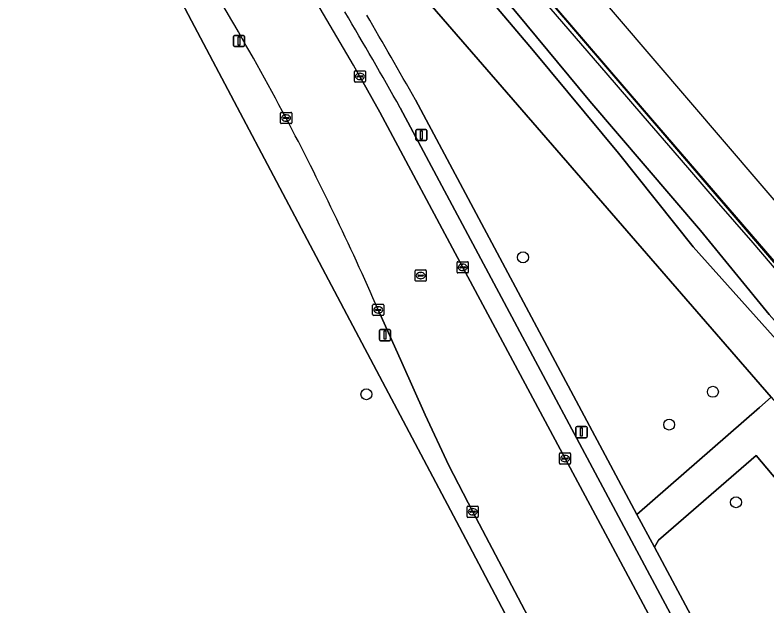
# Model space of a CAD drawing. Extents: x 158793 to 159888, y 384317 to 385256.
# Drawn here: x 159754.4 to 159821.5, y 384571.4 to 384624 of the extents above; entities that cross this region are included whole.
import ezdxf

# ---------------------------------------------------------------- set-up
doc = ezdxf.new("R2010")
doc.units = 0
for name, color, linetype in [('IMGEO_Boom', 7, 'Continuous'), ('IMGEO_Grasland_overig', 7, 'Continuous'), ('IMGEO_Groenvoorziening', 7, 'Continuous'), ('IMGEO_Hek', 7, 'Continuous'), ('IMGEO_Kolk', 7, 'Continuous'), ('IMGEO_Lichtmast', 7, 'Continuous'), ('IMGEO_Muur', 7, 'Continuous'), ('IMGEO_Parkeervlak_open', 7, 'Continuous'), ('IMGEO_Perron', 7, 'Continuous'), ('IMGEO_Rijbaan_lokaal_open', 7, 'Continuous'), ('IMGEO_Rioolput', 7, 'Continuous'), ('IMGEO_Voetpad_open', 7, 'Continuous')]:
    doc.layers.add(name, color=color, linetype=linetype)

msp = doc.modelspace()

# ---------------------------------------------------------------- linework, layer by layer
at = {"layer": 'IMGEO_Boom'}
for centre in [(159799.73, 384602.423), (159785.767, 384590.223), (159816.655, 384590.441), (159812.757, 384587.522), (159818.72, 384580.6)]:
    msp.add_circle(centre, 0.489, dxfattribs=at)
at = {"layer": 'IMGEO_Grasland_overig'}
for points in [[(159692.544, 384738.902), (159821.851, 384589.975), (159835.658, 384574.072), (159836.344, 384573.206), (159847.114, 384560.406), (159848.291, 384558.91), (159848.345, 384558.845), (159848.431, 384558.921), (159851.333, 384561.375), (159848.438, 384565.666), (159849.565, 384565.73), (159850.531, 384566.182), (159851.423, 384566.953), (159850.537, 384567.988), (159849.572, 384569.118), (159848.198, 384570.747), (159847.926, 384570.416), (159847.393, 384570.35), (159845.174, 384572.315), (159843.731, 384574.235), (159843.554, 384576.997), (159713.025, 384728.986)], [(159745.035, 384686.977), (159757.39, 384672.552), (159763.656, 384665.535), (159781.577, 384644.379), (159786.917, 384637.916), (159794.304, 384629.822), (159799.047, 384624.34), (159805.673, 384616.351), (159815.556, 384604.822), (159821.674, 384597.337), (159829.56, 384588.494), (159835.814, 384581.099), (159839.629, 384576.492), (159840.663, 384574.596), (159814.895, 384603.367), (159808.242, 384611.714), (159800.673, 384620.839), (159794.71, 384627.882), (159775.599, 384650.045), (159771.71, 384654.3), (159766.018, 384661.154), (159754.296, 384674.696)], [(159754.296, 384674.696), (159766.018, 384661.154), (159771.71, 384654.3), (159775.599, 384650.045), (159794.71, 384627.882), (159800.673, 384620.839), (159808.242, 384611.714), (159814.895, 384603.367), (159840.663, 384574.596), (159839.629, 384576.492), (159835.814, 384581.099), (159829.56, 384588.494), (159821.674, 384597.337), (159815.556, 384604.822), (159805.673, 384616.351), (159799.047, 384624.34), (159794.304, 384629.822), (159786.917, 384637.916), (159781.577, 384644.379), (159763.656, 384665.535), (159757.39, 384672.552), (159745.035, 384686.977)]]:
    msp.add_lwpolyline(points, dxfattribs=at)
at = {"layer": 'IMGEO_Groenvoorziening'}
for points in [[(159790.133, 384616.471), (159809.886, 384579.517), (159820.801, 384589.038), (159821.851, 384589.975), (159692.544, 384738.902), (159691.041, 384740.633), (159689.55, 384742.43), (159689.494, 384742.497), (159688.802, 384743.213)], [(159807.686, 384552.565), (159794.051, 384578.381), (159784.543, 384596.335), (159767.158, 384629.206), (159757.713, 384644.16), (159695.034, 384716.215), (159693.104, 384714.317)]]:
    msp.add_lwpolyline(points, dxfattribs=at)
msp.add_lwpolyline([(159820.515, 384584.77), (159811.801, 384577.23), (159811.446, 384576.599), (159820.426, 384559.798), (159820.045, 384559.615), (159829.396, 384542.252), (159832.724, 384545.061), (159829.03, 384549.428), (159841.436, 384559.923)], close=True, dxfattribs=at)
msp.add_arc((159247.288, 384309.435), 623.66, 29.492699, 30.292553, dxfattribs=at)
at = {"layer": 'IMGEO_Hek'}
for points in [[(159853.429, 384564.827), (159850.644, 384568.09), (159849.87, 384569.001), (159845.873, 384573.626), (159846.296, 384573.969), (159839.059, 384582.422), (159832.553, 384589.966), (159827.397, 384596.055), (159822.115, 384602.101), (159810.383, 384615.724), (159803.846, 384623.314), (159797.34, 384630.9), (159789.523, 384639.955), (159781.636, 384649.135), (159772.484, 384659.756), (159764.677, 384668.819), (159754.3, 384680.893), (159745.14, 384691.56), (159734.704, 384703.729), (159725.475, 384714.397)], [(159845.918, 384573.811), (159841.186, 384579.3), (159831.63, 384590.428), (159830.023, 384592.31), (159827.086, 384595.766), (159823.504, 384599.899), (159820.247, 384603.707), (159816.991, 384607.468), (159813.691, 384611.281), (159810.454, 384615.042), (159807.137, 384618.869), (159802.252, 384624.545), (159795.693, 384632.084), (159790.77, 384637.769), (159787.485, 384641.579), (159783.632, 384646.108), (159778.799, 384651.778), (159772.291, 384659.395), (159769.001, 384663.188), (159765.7, 384667.033), (159762.459, 384670.789), (159759.182, 384674.595), (159755.906, 384678.338), (159752.608, 384682.107)]]:
    msp.add_lwpolyline(points, dxfattribs=at)
at = {"layer": 'IMGEO_Kolk'}
for p, q in [((159784.691, 384618.121), (159784.691, 384618.973)), ((159784.766, 384619.047), (159785.618, 384619.047)), ((159785.692, 384618.973), (159785.692, 384618.121)), ((159784.95, 384618.541), (159784.95, 384618.553)), ((159785.388, 384618.504), (159784.99, 384618.504)), ((159784.993, 384618.59), (159785.391, 384618.59)), ((159785.202, 384618.267), (159785.177, 384618.267)), ((159785.179, 384618.827), (159785.204, 384618.827)), ((159785.434, 384618.553), (159785.434, 384618.541)), ((159785.618, 384618.047), (159784.766, 384618.047)), ((159778.103, 384614.415), (159778.103, 384615.267)), ((159778.178, 384615.341), (159779.03, 384615.341)), ((159778.362, 384614.835), (159778.362, 384614.847)), ((159778.405, 384614.884), (159778.803, 384614.884)), ((159778.591, 384615.121), (159778.616, 384615.121)), ((159778.846, 384614.847), (159778.846, 384614.835)), ((159779.104, 384615.267), (159779.104, 384614.415)), ((159779.03, 384614.341), (159778.178, 384614.341)), ((159778.8, 384614.798), (159778.402, 384614.798)), ((159778.614, 384614.561), (159778.589, 384614.561)), ((159793.849, 384601.109), (159793.849, 384601.961)), ((159793.924, 384602.035), (159794.776, 384602.035)), ((159794.108, 384601.529), (159794.108, 384601.541)), ((159794.546, 384601.492), (159794.148, 384601.492)), ((159794.151, 384601.578), (159794.549, 384601.578)), ((159794.337, 384601.815), (159794.362, 384601.815)), ((159794.592, 384601.541), (159794.592, 384601.529)), ((159794.85, 384601.961), (159794.85, 384601.109)), ((159794.776, 384601.035), (159793.924, 384601.035)), ((159794.36, 384601.255), (159794.335, 384601.255)), ((159786.324, 384597.317), (159786.324, 384598.169)), ((159786.399, 384598.243), (159787.251, 384598.243)), ((159787.325, 384598.169), (159787.325, 384597.317)), ((159786.583, 384597.737), (159786.583, 384597.749)), ((159787.021, 384597.7), (159786.623, 384597.7)), ((159786.626, 384597.786), (159787.024, 384597.786)), ((159786.835, 384597.463), (159786.81, 384597.463)), ((159786.812, 384598.023), (159786.837, 384598.023)), ((159787.067, 384597.749), (159787.067, 384597.737)), ((159787.251, 384597.243), (159786.399, 384597.243)), ((159802.973, 384584.068), (159802.973, 384584.92)), ((159803.048, 384584.994), (159803.9, 384584.994)), ((159803.461, 384584.774), (159803.486, 384584.774)), ((159803.974, 384584.92), (159803.974, 384584.068)), ((159803.9, 384583.994), (159803.048, 384583.994)), ((159803.232, 384584.488), (159803.232, 384584.5)), ((159803.67, 384584.451), (159803.272, 384584.451)), ((159803.275, 384584.537), (159803.673, 384584.537)), ((159803.484, 384584.214), (159803.459, 384584.214)), ((159803.716, 384584.5), (159803.716, 384584.488)), ((159794.741, 384579.328), (159794.741, 384580.18)), ((159794.816, 384580.254), (159795.668, 384580.254)), ((159795.229, 384580.034), (159795.254, 384580.034)), ((159795.742, 384580.18), (159795.742, 384579.328)), ((159795, 384579.748), (159795, 384579.76)), ((159795.438, 384579.711), (159795.04, 384579.711)), ((159795.043, 384579.797), (159795.441, 384579.797)), ((159795.252, 384579.474), (159795.227, 384579.474)), ((159795.484, 384579.76), (159795.484, 384579.748)), ((159795.668, 384579.254), (159794.816, 384579.254))]:
    msp.add_line(p, q, dxfattribs=at)
for points in [[(159784.691, 384618.121), (159784.691, 384618.973)], [(159784.766, 384619.047), (159785.618, 384619.047)], [(159785.692, 384618.973), (159785.692, 384618.121)], [(159785.618, 384618.047), (159784.766, 384618.047)], [(159778.103, 384614.415), (159778.103, 384615.267)], [(159778.178, 384615.341), (159779.03, 384615.341)], [(159779.104, 384615.267), (159779.104, 384614.415)], [(159779.03, 384614.341), (159778.178, 384614.341)], [(159793.849, 384601.109), (159793.849, 384601.961)], [(159793.924, 384602.035), (159794.776, 384602.035)], [(159794.85, 384601.961), (159794.85, 384601.109)], [(159794.776, 384601.035), (159793.924, 384601.035)], [(159786.324, 384597.317), (159786.324, 384598.169)], [(159786.399, 384598.243), (159787.251, 384598.243)], [(159787.325, 384598.169), (159787.325, 384597.317)], [(159787.251, 384597.243), (159786.399, 384597.243)], [(159802.973, 384584.068), (159802.973, 384584.92)], [(159803.048, 384584.994), (159803.9, 384584.994)], [(159803.974, 384584.92), (159803.974, 384584.068)], [(159803.9, 384583.994), (159803.048, 384583.994)], [(159794.741, 384579.328), (159794.741, 384580.18)], [(159794.816, 384580.254), (159795.668, 384580.254)], [(159795.742, 384580.18), (159795.742, 384579.328)], [(159795.668, 384579.254), (159794.816, 384579.254)]]:
    msp.add_lwpolyline(points, dxfattribs=at)
for centre, radius, start, end in [((159784.768, 384618.971), 0.0765, 91.55205, 178.44795), ((159784.768, 384618.971), 0.0765, 91.55205, 178.44795), ((159785.616, 384618.971), 0.0765, 1.55205, 88.44795), ((159785.616, 384618.971), 0.0765, 1.55205, 88.44795), ((159784.99, 384618.55), 0.0403, 85.87752, 175.75265), ((159784.987, 384618.54), 0.0366, 178.93798, 274.71019), ((159785.391, 384618.547), 0.043, 264.86636, 352.45326), ((159785.395, 384618.552), 0.0386, 1.73085, 96.63898), ((159784.768, 384618.123), 0.0765, 181.55205, 268.44795), ((159784.768, 384618.123), 0.0765, 181.55205, 268.44795), ((159785.616, 384618.123), 0.0765, 271.55205, 358.44795), ((159785.616, 384618.123), 0.0765, 271.55205, 358.44795), ((159778.18, 384615.265), 0.0765, 91.55205, 178.44795), ((159778.18, 384615.265), 0.0765, 91.55205, 178.44795), ((159778.402, 384614.844), 0.0403, 85.87752, 175.75265), ((159778.399, 384614.834), 0.0366, 178.93798, 274.71019), ((159778.803, 384614.841), 0.043, 264.86636, 352.45326), ((159778.807, 384614.846), 0.0386, 1.73085, 96.63898), ((159779.028, 384615.265), 0.0765, 1.55205, 88.44795), ((159779.028, 384615.265), 0.0765, 1.55205, 88.44795), ((159778.18, 384614.417), 0.0765, 181.55205, 268.44795), ((159778.18, 384614.417), 0.0765, 181.55205, 268.44795), ((159779.028, 384614.417), 0.0765, 271.55205, 358.44795), ((159779.028, 384614.417), 0.0765, 271.55205, 358.44795), ((159793.926, 384601.959), 0.0765, 91.55205, 178.44795), ((159793.926, 384601.959), 0.0765, 91.55205, 178.44795), ((159794.148, 384601.538), 0.0403, 85.87752, 175.75265), ((159794.145, 384601.528), 0.0366, 178.93798, 274.71019), ((159794.549, 384601.535), 0.043, 264.86636, 352.45326), ((159794.553, 384601.54), 0.0386, 1.73085, 96.63898), ((159794.774, 384601.959), 0.0765, 1.55205, 88.44795), ((159794.774, 384601.959), 0.0765, 1.55205, 88.44795), ((159793.926, 384601.111), 0.0765, 181.55205, 268.44795), ((159793.926, 384601.111), 0.0765, 181.55205, 268.44795), ((159794.774, 384601.111), 0.0765, 271.55205, 358.44795), ((159794.774, 384601.111), 0.0765, 271.55205, 358.44795), ((159786.401, 384598.167), 0.0765, 91.55205, 178.44795), ((159786.401, 384598.167), 0.0765, 91.55205, 178.44795), ((159787.249, 384598.167), 0.0765, 1.55205, 88.44795), ((159787.249, 384598.167), 0.0765, 1.55205, 88.44795), ((159786.623, 384597.746), 0.0403, 85.87752, 175.75265), ((159786.62, 384597.736), 0.0366, 178.93798, 274.71019), ((159787.024, 384597.743), 0.043, 264.86636, 352.45326), ((159787.028, 384597.748), 0.0386, 1.73085, 96.63898), ((159786.401, 384597.319), 0.0765, 181.55205, 268.44795), ((159786.401, 384597.319), 0.0765, 181.55205, 268.44795), ((159787.249, 384597.319), 0.0765, 271.55205, 358.44795), ((159787.249, 384597.319), 0.0765, 271.55205, 358.44795), ((159803.05, 384584.918), 0.0765, 91.55205, 178.44795), ((159803.05, 384584.918), 0.0765, 91.55205, 178.44795), ((159803.898, 384584.918), 0.0765, 1.55205, 88.44795), ((159803.898, 384584.918), 0.0765, 1.55205, 88.44795), ((159803.05, 384584.07), 0.0765, 181.55205, 268.44795), ((159803.05, 384584.07), 0.0765, 181.55205, 268.44795), ((159803.272, 384584.497), 0.0403, 85.87752, 175.75265), ((159803.269, 384584.487), 0.0366, 178.93798, 274.71019), ((159803.673, 384584.494), 0.043, 264.86636, 352.45326), ((159803.677, 384584.499), 0.0386, 1.73085, 96.63898), ((159803.898, 384584.07), 0.0765, 271.55205, 358.44795), ((159803.898, 384584.07), 0.0765, 271.55205, 358.44795), ((159794.818, 384580.178), 0.0765, 91.55205, 178.44795), ((159794.818, 384580.178), 0.0765, 91.55205, 178.44795), ((159795.666, 384580.178), 0.0765, 1.55205, 88.44795), ((159795.666, 384580.178), 0.0765, 1.55205, 88.44795), ((159794.818, 384579.33), 0.0765, 181.55205, 268.44795), ((159794.818, 384579.33), 0.0765, 181.55205, 268.44795), ((159795.04, 384579.757), 0.0403, 85.87752, 175.75265), ((159795.037, 384579.747), 0.0366, 178.93798, 274.71019), ((159795.441, 384579.754), 0.043, 264.86636, 352.45326), ((159795.445, 384579.759), 0.0386, 1.73085, 96.63898), ((159795.666, 384579.33), 0.0765, 271.55205, 358.44795), ((159795.666, 384579.33), 0.0765, 271.55205, 358.44795)]:
    msp.add_arc(centre, radius, start, end, dxfattribs=at)
for centre, major_axis, ratio, start_param, end_param in [((159785.178, 384618.547), (-0.387, 0.002), 0.722429, 4.712389, 7.853982), ((159785.203, 384618.547), (-0.39, 0.002), 0.717154, 1.570796, 4.712389), ((159778.59, 384614.841), (-0.387, 0.002), 0.722429, 4.712389, 7.853982), ((159778.615, 384614.841), (-0.39, 0.002), 0.717154, 1.570796, 4.712389), ((159794.336, 384601.535), (-0.387, 0.002), 0.722429, 4.712389, 7.853982), ((159794.361, 384601.535), (-0.39, 0.002), 0.717154, 1.570796, 4.712389), ((159786.811, 384597.743), (-0.387, 0.002), 0.722429, 4.712389, 7.853982), ((159786.836, 384597.743), (-0.39, 0.002), 0.717154, 1.570796, 4.712389), ((159803.46, 384584.494), (-0.387, 0.002), 0.722429, 4.712389, 7.853982), ((159803.485, 384584.494), (-0.39, 0.002), 0.717154, 1.570796, 4.712389), ((159795.228, 384579.754), (-0.387, 0.002), 0.722429, 4.712389, 7.853982), ((159795.253, 384579.754), (-0.39, 0.002), 0.717154, 1.570796, 4.712389)]:
    msp.add_ellipse(centre, major_axis=major_axis, ratio=ratio, start_param=start_param, end_param=end_param, dxfattribs=at)
at = {"layer": 'IMGEO_Lichtmast'}
for p, q in [((159774.012, 384622.21), (159774.802, 384622.21)), ((159774.802, 384622.21), (159774.012, 384622.21)), ((159773.912, 384621.31), (159773.912, 384622.11)), ((159773.912, 384622.11), (159773.912, 384621.31)), ((159774.902, 384622.11), (159774.902, 384621.31)), ((159774.902, 384621.31), (159774.902, 384622.11)), ((159774.802, 384621.21), (159774.012, 384621.21)), ((159774.012, 384621.21), (159774.802, 384621.21)), ((159790.161, 384612.928), (159790.161, 384613.728)), ((159790.161, 384613.728), (159790.161, 384612.928)), ((159790.261, 384613.828), (159791.051, 384613.828)), ((159791.051, 384613.828), (159790.261, 384613.828)), ((159791.151, 384613.728), (159791.151, 384612.928)), ((159791.151, 384612.928), (159791.151, 384613.728)), ((159791.051, 384612.828), (159790.261, 384612.828)), ((159790.261, 384612.828), (159791.051, 384612.828)), ((159786.922, 384595.094), (159786.922, 384595.894)), ((159786.922, 384595.894), (159786.922, 384595.094)), ((159787.022, 384595.994), (159787.812, 384595.994)), ((159787.812, 384595.994), (159787.022, 384595.994)), ((159787.912, 384595.894), (159787.912, 384595.094)), ((159787.912, 384595.094), (159787.912, 384595.894)), ((159787.812, 384594.994), (159787.022, 384594.994)), ((159787.022, 384594.994), (159787.812, 384594.994)), ((159804.545, 384587.349), (159805.335, 384587.349)), ((159805.335, 384587.349), (159804.545, 384587.349)), ((159804.445, 384586.449), (159804.445, 384587.249)), ((159804.445, 384587.249), (159804.445, 384586.449)), ((159805.435, 384587.249), (159805.435, 384586.449)), ((159805.435, 384586.449), (159805.435, 384587.249)), ((159805.335, 384586.349), (159804.545, 384586.349)), ((159804.545, 384586.349), (159805.335, 384586.349))]:
    msp.add_line(p, q, dxfattribs=at)
for points in [[(159774.332, 384622.085), (159774.482, 384622.085), (159774.482, 384621.335), (159774.332, 384621.335), (159774.332, 384622.085)], [(159790.581, 384613.703), (159790.731, 384613.703), (159790.731, 384612.953), (159790.581, 384612.953), (159790.581, 384613.703)], [(159787.342, 384595.869), (159787.492, 384595.869), (159787.492, 384595.119), (159787.342, 384595.119), (159787.342, 384595.869)], [(159804.865, 384587.224), (159805.015, 384587.224), (159805.015, 384586.474), (159804.865, 384586.474), (159804.865, 384587.224)]]:
    msp.add_lwpolyline(points, dxfattribs=at)
for centre, start, end in [((159774.012, 384622.11), 90, 180), ((159774.012, 384622.11), 90, 180), ((159774.802, 384622.11), 0, 90), ((159774.802, 384622.11), 360, 90), ((159774.012, 384621.31), 180, 270), ((159774.012, 384621.31), 180, 270), ((159774.802, 384621.31), 270, 0), ((159774.802, 384621.31), 270, 0), ((159790.261, 384613.728), 90, 180), ((159790.261, 384613.728), 90, 180), ((159791.051, 384613.728), 0, 90), ((159791.051, 384613.728), 360, 90), ((159790.261, 384612.928), 180, 270), ((159790.261, 384612.928), 180, 270), ((159791.051, 384612.928), 270, 0), ((159791.051, 384612.928), 270, 0), ((159787.022, 384595.894), 90, 180), ((159787.022, 384595.894), 90, 180), ((159787.812, 384595.894), 0, 90), ((159787.812, 384595.894), 360, 90), ((159787.022, 384595.094), 180, 270), ((159787.022, 384595.094), 180, 270), ((159787.812, 384595.094), 270, 0), ((159787.812, 384595.094), 270, 0), ((159804.545, 384587.249), 90, 180), ((159804.545, 384587.249), 90, 180), ((159805.335, 384587.249), 0, 90), ((159805.335, 384587.249), 360, 90), ((159804.545, 384586.449), 180, 270), ((159804.545, 384586.449), 180, 270), ((159805.335, 384586.449), 270, 0), ((159805.335, 384586.449), 270, 0)]:
    msp.add_arc(centre, 0.1, start, end, dxfattribs=at)
at = {"layer": 'IMGEO_Muur'}
msp.add_lwpolyline([(159671.056, 384779.718), (159670.365, 384779.124), (159713.025, 384728.986), (159842.606, 384578.109), (159846.161, 384573.938), (159845.787, 384573.606), (159853.257, 384564.81)], dxfattribs=at)
at = {"layer": 'IMGEO_Parkeervlak_open'}
for points in [[(159785.191, 384618.547), (159786.953, 384615.364), (159794.35, 384601.534), (159803.472, 384584.493), (159812.892, 384566.917), (159817.377, 384558.449)], [(159817.514, 384561.97), (159788.767, 384615.764)]]:
    msp.add_lwpolyline(points, dxfattribs=at)
for centre, radius, start, end in [((159443.233, 384421.386), 394.725, 29.96632, 35.39586), ((159367.405, 384378.553), 483.545, 29.37787, 30.5459)]:
    msp.add_arc(centre, radius, start, end, dxfattribs=at)
at = {"layer": 'IMGEO_Perron'}
msp.add_lwpolyline([(159673.132, 384781.501), (159672.69, 384781.121), (159672.039, 384780.561), (159671.776, 384780.336), (159671.287, 384779.916), (159671.056, 384779.718), (159670.365, 384779.124), (159685.405, 384761.4), (159713.025, 384728.986), (159843.554, 384576.997), (159846.161, 384573.938), (159845.787, 384573.606), (159846.945, 384572.233), (159849.123, 384574.1), (159848.897, 384574.367), (159849.052, 384574.499), (159849.699, 384575.05), (159849.832, 384575.163)], close=True, dxfattribs=at)
at = {"layer": 'IMGEO_Rijbaan_lokaal_open'}
for points in [[(159822.292, 384549.479), (159817.377, 384558.449), (159812.892, 384566.917), (159803.472, 384584.493), (159794.35, 384601.534), (159786.953, 384615.364), (159785.191, 384618.547)], [(159786.826, 384597.744), (159788.915, 384593.063), (159791.001, 384588.381), (159793.112, 384583.888), (159795.241, 384579.753), (159804.488, 384562.218), (159809.18, 384553.327), (159809.444, 384552.836), (159812.613, 384546.849), (159813.689, 384544.688)]]:
    msp.add_lwpolyline(points, dxfattribs=at)
for centre, radius, start, end in [((159443.233, 384421.386), 394.725, 29.96632, 35.39586), ((159538.927, 384487.144), 271.574, 28.04825, 32.60001), ((159536.451, 384487.885), 273.417, 23.69081, 27.66722)]:
    msp.add_arc(centre, radius, start, end, dxfattribs=at)
at = {"layer": 'IMGEO_Rioolput'}
for p, q in [((159790.107, 384600.374), (159790.107, 384601.226)), ((159790.182, 384601.3), (159791.034, 384601.3)), ((159790.366, 384600.794), (159790.366, 384600.806)), ((159790.804, 384600.757), (159790.406, 384600.757)), ((159790.409, 384600.843), (159790.807, 384600.843)), ((159790.595, 384601.08), (159790.62, 384601.08)), ((159790.85, 384600.806), (159790.85, 384600.794)), ((159791.108, 384601.226), (159791.108, 384600.374)), ((159791.034, 384600.3), (159790.182, 384600.3)), ((159790.618, 384600.52), (159790.593, 384600.52))]:
    msp.add_line(p, q, dxfattribs=at)
for points in [[(159790.107, 384600.374), (159790.107, 384601.226)], [(159790.182, 384601.3), (159791.034, 384601.3)], [(159791.108, 384601.226), (159791.108, 384600.374)], [(159791.034, 384600.3), (159790.182, 384600.3)]]:
    msp.add_lwpolyline(points, dxfattribs=at)
for centre, radius, start, end in [((159790.184, 384601.224), 0.0765, 91.55205, 178.44795), ((159790.184, 384601.224), 0.0765, 91.55205, 178.44795), ((159790.406, 384600.803), 0.0403, 85.87752, 175.75265), ((159790.403, 384600.793), 0.0366, 178.93798, 274.71019), ((159790.807, 384600.8), 0.043, 264.86636, 352.45326), ((159790.811, 384600.805), 0.0386, 1.73085, 96.63898), ((159791.032, 384601.224), 0.0765, 1.55205, 88.44795), ((159791.032, 384601.224), 0.0765, 1.55205, 88.44795), ((159790.184, 384600.376), 0.0765, 181.55205, 268.44795), ((159790.184, 384600.376), 0.0765, 181.55205, 268.44795), ((159791.032, 384600.376), 0.0765, 271.55205, 358.44795), ((159791.032, 384600.376), 0.0765, 271.55205, 358.44795)]:
    msp.add_arc(centre, radius, start, end, dxfattribs=at)
for centre, major_axis, ratio, start_param, end_param in [((159790.594, 384600.8), (-0.387, 0.002), 0.722429, 4.712389, 7.853982), ((159790.619, 384600.8), (-0.39, 0.002), 0.717154, 1.570796, 4.712389)]:
    msp.add_ellipse(centre, major_axis=major_axis, ratio=ratio, start_param=start_param, end_param=end_param, dxfattribs=at)
at = {"layer": 'IMGEO_Voetpad_open'}
for points in [[(159672.339, 384742.305), (159674.374, 384739.965), (159675.588, 384738.57), (159694.373, 384716.974), (159695.034, 384716.215), (159757.713, 384644.16), (159767.158, 384629.206), (159784.543, 384596.335), (159794.051, 384578.381), (159807.686, 384552.565)], [(159831.036, 384539.258), (159830.2, 384540.741), (159829.396, 384542.252), (159820.045, 384559.615), (159820.426, 384559.798), (159811.446, 384576.599), (159809.886, 384579.517), (159790.133, 384616.471)], [(159788.767, 384615.764), (159817.514, 384561.97)], [(159810.012, 384551.272), (159809.444, 384552.836), (159809.18, 384553.327), (159804.488, 384562.218), (159795.241, 384579.753), (159793.112, 384583.888), (159791.001, 384588.381), (159788.915, 384593.063), (159786.826, 384597.744)], [(159821.851, 384589.975), (159820.801, 384589.038), (159809.886, 384579.517), (159811.446, 384576.599), (159811.801, 384577.23), (159820.515, 384584.77), (159841.436, 384559.923), (159846.248, 384553.973), (159857.512, 384540.751)]]:
    msp.add_lwpolyline(points, dxfattribs=at)
for centre, radius, start, end in [((159538.927, 384487.144), 271.574, 28.04825, 32.60001), ((159367.405, 384378.553), 483.545, 29.37787, 30.5459), ((159247.288, 384309.435), 623.66, 29.492699, 30.292553), ((159536.451, 384487.885), 273.417, 23.69081, 27.66722)]:
    msp.add_arc(centre, radius, start, end, dxfattribs=at)

doc.saveas('drawing.dxf')
